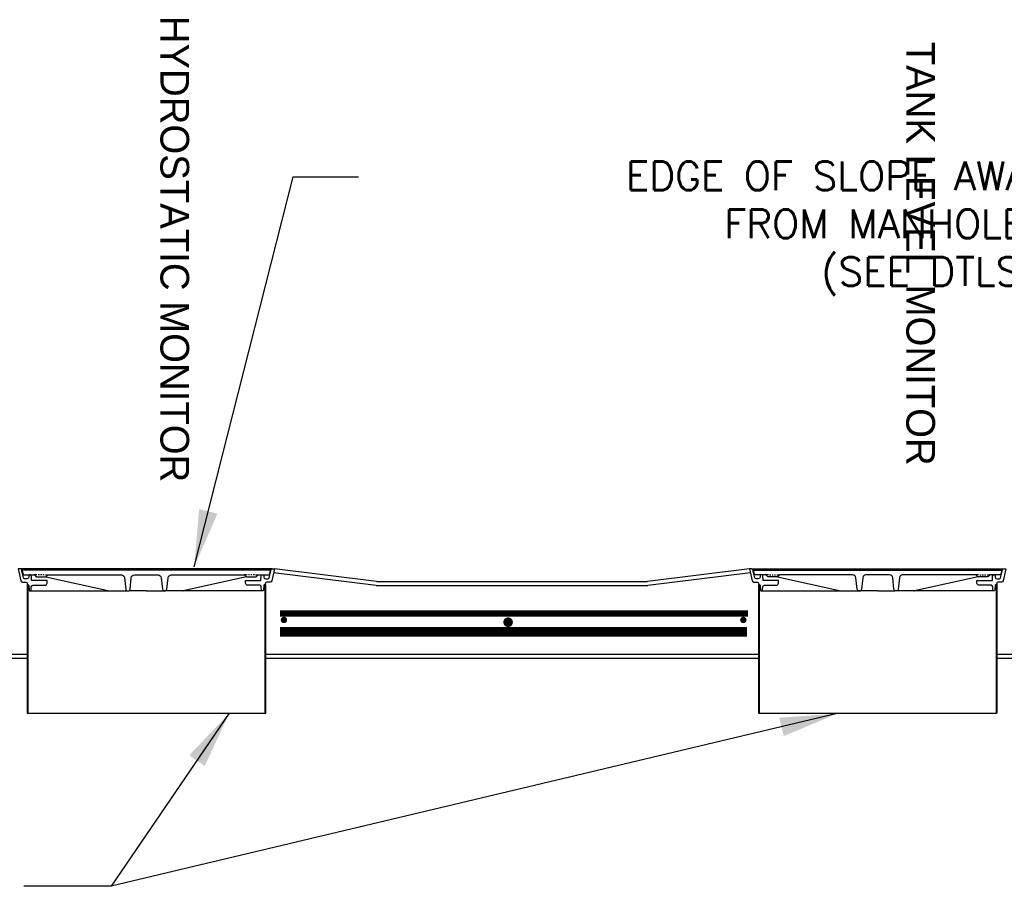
# Model space of a CAD drawing. Extents: x 1529 to 4201, y -422 to 622.
# Tile 260 of 460: x 2072 to 2149, y 478 to 546. Entities that reach past the tile are written whole.
import ezdxf

# ---------------------------------------------------------------- set-up
doc = ezdxf.new("R2010")
doc.units = 0
doc.header["$MEASUREMENT"] = 0
doc.linetypes.add('HIDDEN', pattern=[0.375, 0.25, -0.125])
doc.linetypes.add('TANK-SLAB$0$DASHED', pattern=[0.75, 0.5, -0.25])
for name, color, linetype in [('REBAR', 4, 'TANK-SLAB$0$DASHED'), ('TANK-MANHOLE', 2, 'CONTINUOUS'), ('TANK-SLAB', 6, 'CONTINUOUS'), ('TEXT', 3, 'CONTINUOUS')]:
    doc.layers.add(name, color=color, linetype=linetype)
doc.styles.add('SIMPFRAC', font='simpfrac')
doc.styles.add('SIMPLEX', font='simplex')
doc.dimstyles.new('DIM48', dxfattribs={"dimscale": 48, "dimtxt": 0.09375, "dimasz": 0.09375, "dimexe": 0.0625, "dimexo": 0.0625, "dimgap": 0.0625, "dimtad": 1, "dimdec": 4, "dimzin": 3, "dimdsep": 46, "dimlunit": 4, "dimtxsty": 'SIMPLEX', "dimcen": 0, "dimclrd": 3, "dimclre": 3, "dimclrt": 3, "dimadec": 0, "dimazin": 0, "dimtfac": 1, "dimtdec": 4, "dimtofl": 0, "dimtmove": 2, "dimatfit": 3, "dimfxl": 1, "dimfrac": 2, "dimtolj": 1, "dimtzin": 3, "dimarcsym": 0})

msp = doc.modelspace()

# ---------------------------------------------------------------- linework, layer by layer
at = {"layer": 'REBAR', "linetype": 'HIDDEN', "const_width": 0.5}
msp.add_lwpolyline([(2091.92299, 498.97139), (2128.65558, 498.97139)], dxfattribs=at)
at = {"layer": 'REBAR'}
for points, const_width in [([(2092.37061, 498.47139, -1), (2092.12061, 498.47139, -1)], 0.25), ([(2110.02588, 498.29581, -1), (2109.65088, 498.29581, -1)], 0.375), ([(2128.42714, 498.47139, -1), (2128.17714, 498.47139, -1)], 0.25)]:
    msp.add_lwpolyline(points, format="xyb", close=True, dxfattribs=dict(at, const_width=const_width))
at = {"layer": 'REBAR', "const_width": 0.75}
msp.add_lwpolyline([(2091.92299, 497.53689), (2128.59416, 497.53689)], dxfattribs=at)
at = {"layer": 'TANK-MANHOLE', "color": 1, "linetype": 'Continuous'}
for p, q in [((2091.30787, 502.47878), (2071.56014, 502.47878)), ((2091.19964, 502.38585), (2081.43955, 502.38585)), ((2128.98136, 502.47879), (2148.72909, 502.47879)), ((2129.08959, 502.38586), (2138.84967, 502.38586)), ((2072.35772, 502.00858), (2072.28005, 502.00858)), ((2072.85566, 502.00858), (2072.6171, 502.00858)), ((2073.04706, 502.00858), (2072.95136, 502.00858)), ((2073.23709, 502.00858), (2073.14138, 502.00858)), ((2073.42849, 502.00858), (2073.33279, 502.00858)), ((2073.5242, 502.00858), (2073.76276, 502.00858)), ((2073.56254, 501.85892), (2078.54515, 500.75611)), ((2089.31657, 501.85892), (2084.32947, 500.75495)), ((2089.3549, 502.00858), (2089.11634, 502.00858)), ((2089.54631, 502.00858), (2089.45061, 502.00858)), ((2089.73633, 502.00858), (2089.64063, 502.00858)), ((2089.92774, 502.00858), (2089.83204, 502.00858)), ((2090.02345, 502.00858), (2090.26201, 502.00858)), ((2130.26578, 502.00859), (2130.02722, 502.00859)), ((2130.36148, 502.00859), (2130.45719, 502.00859)), ((2130.55289, 502.00859), (2130.64859, 502.00859)), ((2130.74291, 502.00859), (2130.83862, 502.00859)), ((2130.93432, 502.00859), (2131.17288, 502.00859)), ((2130.97266, 501.85893), (2135.95975, 500.75496)), ((2146.72669, 501.85893), (2141.74408, 500.75612)), ((2146.76503, 502.00859), (2146.52647, 502.00859)), ((2146.86073, 502.00859), (2146.95643, 502.00859)), ((2147.05214, 502.00859), (2147.14784, 502.00859)), ((2147.24216, 502.00859), (2147.33786, 502.00859)), ((2147.43357, 502.00859), (2147.67213, 502.00859)), ((2072.09419, 501.22076), (2072.09419, 491.16767)), ((2072.14273, 501.22076), (2072.09419, 501.22076)), ((2072.14273, 501.25405), (2072.14273, 491.16767)), ((2090.73776, 501.25405), (2090.73776, 491.16767)), ((2090.73776, 501.22076), (2090.78492, 501.22076)), ((2090.78492, 501.22076), (2090.78492, 491.16767)), ((2129.50431, 501.22077), (2129.50431, 491.16768)), ((2129.55146, 501.22077), (2129.50431, 501.22077)), ((2129.55146, 501.22077), (2129.55146, 491.16768)), ((2148.14649, 501.25406), (2148.14649, 491.16768)), ((2148.14649, 501.22077), (2148.19504, 501.22077)), ((2148.19504, 501.22077), (2148.19504, 491.16768)), ((2072.32304, 500.75195), (2078.57371, 500.75195)), ((2078.59369, 500.75195), (2080.09415, 500.75195)), ((2081.43955, 500.75195), (2080.09415, 500.75195)), ((2081.43955, 500.75195), (2082.78496, 500.75195)), ((2084.30595, 500.75195), (2082.78496, 500.75195)), ((2090.55606, 500.75195), (2084.32491, 500.75195)), ((2129.73316, 500.75196), (2135.96432, 500.75196)), ((2135.98327, 500.75196), (2137.50427, 500.75196)), ((2138.84967, 500.75196), (2137.50427, 500.75196)), ((2138.84967, 500.75196), (2140.19508, 500.75196)), ((2141.69553, 500.75196), (2140.19508, 500.75196)), ((2147.96618, 500.75196), (2141.71551, 500.75196)), ((2072.09419, 491.16767), (2090.8108, 491.16767)), ((2129.50431, 491.16768), (2148.19504, 491.16768))]:
    msp.add_line(p, q, dxfattribs=at)
for points in [[(2072.27868, 502.00858, 0.39953151), (2072.21626, 501.94923), (2072.21011, 501.82727, -0.39953151), (2072.06966, 501.69373), (2071.89139, 501.69373, -0.34858266), (2071.80009, 501.76618), (2071.65076, 502.40644, 0.35017412), (2071.56014, 502.47878), (2071.37705, 502.47878), (2071.59481, 501.53977, 0.3489397), (2071.71666, 501.44268), (2071.99709, 501.44268, -0.39805274), (2072.0914, 501.35413), (2072.09696, 501.25405), (2072.14984, 501.25405, -0.38836603), (2072.21209, 501.1971), (2072.24675, 500.80889, 0.38836603), (2072.309, 500.75195), (2072.33828, 500.75195, 0.39889443), (2072.40069, 500.81116), (2072.41463, 501.07597, -0.39889443), (2072.53946, 501.1944), (2073.46734, 501.1944, 0.39805028), (2073.65455, 501.3715), (2073.66567, 501.57167), (2072.43955, 501.57167), (2072.42012, 501.94929, 0.39923087), (2072.3577, 502.00858)], [(2090.60181, 502.00858, -0.39953151), (2090.66423, 501.94923), (2090.67038, 501.82727, 0.39953151), (2090.81083, 501.69373), (2090.9891, 501.69373, 0.34858266), (2091.0804, 501.76618), (2091.22974, 502.40644, -0.35017412), (2091.32036, 502.47878), (2091.50344, 502.47878), (2091.28568, 501.53977, -0.3489397), (2091.16383, 501.44268), (2090.8834, 501.44268, 0.39805274), (2090.78909, 501.35413), (2090.78353, 501.25405), (2090.73066, 501.25405, 0.38836603), (2090.6684, 501.1971), (2090.63374, 500.80889, -0.38836603), (2090.57149, 500.75195), (2090.54221, 500.75195, -0.39889443), (2090.4798, 500.81116), (2090.46586, 501.07597, 0.39889443), (2090.34103, 501.1944), (2089.41315, 501.1944, -0.39805028), (2089.22594, 501.3715), (2089.21482, 501.57167), (2090.44094, 501.57167), (2090.46038, 501.94929, -0.39923087), (2090.52279, 502.00858)], [(2129.68741, 502.00859, 0.39953151), (2129.62499, 501.94924), (2129.61884, 501.82728, -0.39953151), (2129.47839, 501.69374), (2129.30013, 501.69374, -0.34858266), (2129.20883, 501.76619), (2129.05949, 502.40646, 0.35017412), (2128.96887, 502.47879), (2128.78578, 502.47879), (2129.00355, 501.53978, 0.3489397), (2129.12539, 501.44269), (2129.40583, 501.44269, -0.39805274), (2129.50013, 501.35414), (2129.50569, 501.25406), (2129.55857, 501.25406, -0.38836603), (2129.62082, 501.19711), (2129.65548, 500.8089, 0.38836603), (2129.71774, 500.75196), (2129.74701, 500.75196, 0.39889443), (2129.80943, 500.81117), (2129.82336, 501.07598, -0.39889443), (2129.94819, 501.19441), (2130.87607, 501.19441, 0.39805028), (2131.06329, 501.37151), (2131.07441, 501.57168), (2129.84828, 501.57168), (2129.82885, 501.9493, 0.39923087), (2129.76643, 502.00859)], [(2148.01055, 502.00859, -0.39953151), (2148.07297, 501.94924), (2148.07912, 501.82728, 0.39953151), (2148.21956, 501.69374), (2148.39783, 501.69374, 0.34858266), (2148.48913, 501.76619), (2148.63847, 502.40646, -0.35017412), (2148.72909, 502.47879), (2148.91217, 502.47879), (2148.69441, 501.53978, -0.3489397), (2148.57257, 501.44269), (2148.29213, 501.44269, 0.39805274), (2148.19782, 501.35414), (2148.19227, 501.25406), (2148.13939, 501.25406, 0.38836603), (2148.07714, 501.19711), (2148.04247, 500.8089, -0.38836603), (2147.98022, 500.75196), (2147.95094, 500.75196, -0.39889443), (2147.88853, 500.81117), (2147.87459, 501.07598, 0.39889443), (2147.74977, 501.19441), (2146.82188, 501.19441, -0.39805028), (2146.63467, 501.37151), (2146.62355, 501.57168), (2147.84967, 501.57168), (2147.86911, 501.9493, -0.39923087), (2147.93153, 502.00859)]]:
    msp.add_lwpolyline(points, format="xyb", close=True, dxfattribs=at)
for points in [[(2081.43955, 502.38585), (2071.68085, 502.38585), (2071.6864, 502.32205), (2071.77832, 502.07019, 0.31505687), (2071.86639, 502.00858), (2072.6171, 502.00858, -0.20068244), (2072.68384, 501.98067), (2072.78338, 501.87976, 0.20068244), (2072.85012, 501.85185), (2073.18993, 501.85185), (2073.52973, 501.85185, 0.20067998), (2073.59647, 501.87976), (2073.69602, 501.98067, -0.20067998), (2073.76276, 502.00858), (2079.48283, 502.00858, -0.38381878), (2079.73146, 501.78475), (2079.82545, 500.89184, 0.38381878), (2079.98084, 500.75195), (2080.00911, 500.75195, 0.38381878), (2080.1645, 500.89184), (2080.25849, 501.78475, -0.38381878), (2080.50886, 502.00858), (2082.37163, 502.00858, -0.38336671), (2082.62056, 501.78514), (2082.71604, 500.8916, 0.38336671), (2082.87141, 500.75195), (2082.89823, 500.75195, 0.38336671), (2083.0536, 500.8916), (2083.14908, 501.78514, -0.38336671), (2083.39767, 502.00858), (2089.11634, 502.00858, -0.20067998), (2089.18308, 501.98067), (2089.28263, 501.87976, 0.20067998), (2089.34937, 501.85185), (2089.68918, 501.85185), (2090.02898, 501.85185, 0.20068244), (2090.09572, 501.87976), (2090.19527, 501.98067, -0.20068244), (2090.26201, 502.00858), (2091.0141, 502.00858, 0.31505809), (2091.10217, 502.07019), (2091.19409, 502.32205), (2091.19964, 502.38585), (2081.43955, 502.38585)], [(2138.84967, 502.38586), (2148.60837, 502.38586), (2148.60282, 502.32206), (2148.5109, 502.0702, -0.31505687), (2148.42283, 502.00859), (2147.67213, 502.00859, 0.20068244), (2147.60539, 501.98068), (2147.50584, 501.87977, -0.20068244), (2147.4391, 501.85186), (2147.0993, 501.85186), (2146.75949, 501.85186, -0.20067998), (2146.69275, 501.87977), (2146.5932, 501.98068, 0.20067998), (2146.52646, 502.00859), (2140.80639, 502.00859, 0.38381878), (2140.55776, 501.78476), (2140.46377, 500.89185, -0.38381878), (2140.30838, 500.75196), (2140.28012, 500.75196, -0.38381878), (2140.12473, 500.89185), (2140.03073, 501.78476, 0.38381878), (2139.78036, 502.00859), (2137.9176, 502.00859, 0.38336671), (2137.66866, 501.78515), (2137.57318, 500.89161, -0.38336671), (2137.41781, 500.75196), (2137.39099, 500.75196, -0.38336671), (2137.23562, 500.89161), (2137.14014, 501.78515, 0.38336671), (2136.89156, 502.00859), (2131.17288, 502.00859, 0.20067998), (2131.10614, 501.98068), (2131.00659, 501.87977, -0.20067998), (2130.93985, 501.85186), (2130.60005, 501.85186), (2130.26025, 501.85186, -0.20068244), (2130.1935, 501.87977), (2130.09396, 501.98068, 0.20068244), (2130.02722, 502.00859), (2129.27512, 502.00859, -0.31505809), (2129.18706, 502.0702), (2129.09514, 502.32206), (2129.08959, 502.38586), (2138.84967, 502.38586)]]:
    msp.add_lwpolyline(points, format="xyb", dxfattribs=at)
for centre, radius, start, end in [((2078.59369, 501.003), 0.25105, 259.1264796, 270), ((2084.30595, 500.8457), 0.09375, 270, 284.5308152), ((2135.98327, 500.84571), 0.09375, 255.4691848, 270), ((2141.69553, 501.00301), 0.25105, 270, 280.8735204)]:
    msp.add_arc(centre, radius, start, end, dxfattribs=at)
at = {"layer": 'TANK-SLAB', "color": 2, "linetype": 'Continuous'}
for p, q in [((2099.50336, 501.47879), (2091.50344, 502.47878)), ((2128.78578, 502.47879), (2120.78578, 501.47879)), ((2099.4839, 501.16629), (2091.43246, 502.17272)), ((2128.85676, 502.17273), (2120.80524, 501.16629)), ((2099.4839, 501.16629), (2120.80524, 501.16629)), ((2099.50336, 501.47879), (2120.78578, 501.47879)), ((2041.51544, 495.79129), (2072.14273, 495.79129)), ((2041.51544, 495.47879), (2072.14273, 495.47879)), ((2090.78492, 495.79129), (2129.55146, 495.79129)), ((2090.78492, 495.47879), (2129.55146, 495.47879)), ((2148.14649, 495.79129), (2189.62468, 495.79129)), ((2148.14649, 495.47879), (2189.62468, 495.47879))]:
    msp.add_line(p, q, dxfattribs=at)

# ---------------------------------------------------------------- texts
at = {"layer": 'TEXT', "linetype": 'Continuous', "style": 'SIMPFRAC'}
for s, p in [('HYDROSTATIC MONITOR', (2082.55091, 545.88326)), ('TANK LEVEL MONITOR', (2141.0943, 543.84759))]:
    msp.add_text(s, height=2.25, rotation=270, dxfattribs=at).set_placement(p)
at = {"layer": 'TEXT', "insert": (2152.36118, 534.43587), "char_height": 2.25, "width": 52.9500821, "attachment_point": 3, "style": 'SIMPLEX'}
msp.add_mtext('EDGE OF SLOPE AWAY\\PFROM MANHOLES\\P(SEE DTLS.)', dxfattribs=at)

# ---------------------------------------------------------------- leaders
at = {"layer": 'TEXT'}
for points in [[(2085.19768, 502.63198), (2092.97808, 533.2386), (2098.10294, 533.2386)], [(2087.95784, 491.14975), (2078.67996, 477.57221), (2071.81717, 477.57221)], [(2135.67797, 491.1221), (2078.67996, 477.57221), (2071.81717, 477.57221)]]:
    msp.add_leader(points, dimstyle='DIM48', override={"dimgap": 0.0625, "dimtad": 0}, dxfattribs=at)

doc.saveas('drawing.dxf')
